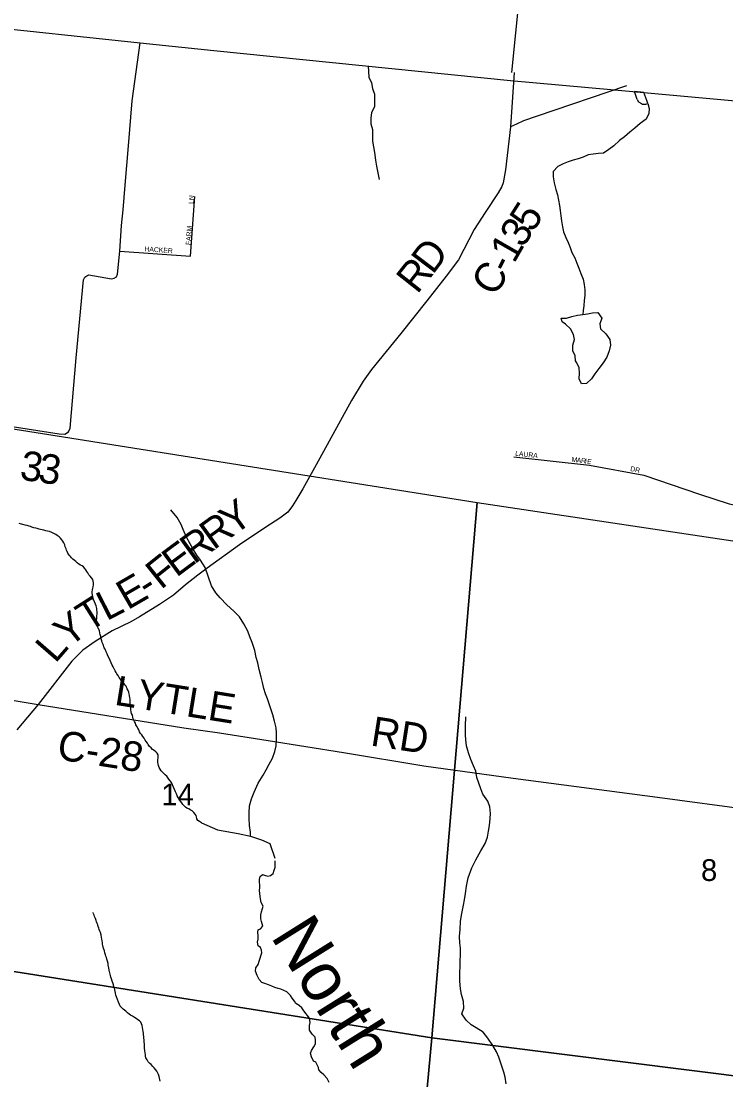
# Model space of a CAD drawing. Extents: x 0 to 1064, y 0 to 440.
# Drawn here: x 310.24 to 331.91, y 365.17 to 397.75 of the extents above; entities that cross this region are included whole.
import ezdxf

# ---------------------------------------------------------------- set-up
doc = ezdxf.new("R2010")
doc.units = 0
for name, color, linetype in [('GM_X_Adjacent_County', 7, 'Continuous'), ('GM_X_County', 7, 'Continuous'), ('GM_X_County_Road', 7, 'Continuous'), ('GM_X_County_Road_Text', 7, 'Continuous'), ('GM_X_Minor_River', 7, 'Continuous'), ('GM_X_Minor_River_Text', 7, 'Continuous'), ('GM_X_Section', 7, 'Continuous'), ('GM_X_Section_Text', 7, 'Continuous'), ('GM_X_Township', 7, 'Continuous'), ('GM_X_Township_Subdivision', 7, 'Continuous'), ('GM_X_Township_Subdivision_Text', 7, 'Continuous')]:
    doc.layers.add(name, color=color, linetype=linetype)

msp = doc.modelspace()

# ---------------------------------------------------------------- linework, layer by layer
at = {"layer": 'GM_X_Adjacent_County'}
msp.add_lwpolyline([(328.22, 430), (327, 415.989), (325.961, 402.8), (325.94, 402.395), (325.318, 396.178)], dxfattribs=at)
at = {"layer": 'GM_X_County'}
msp.add_lwpolyline([(283.829, 400.275), (308.668, 397.643), (313.893, 397.089), (316.164, 396.849), (325.293, 395.928), (328.491, 395.637), (335.705, 394.98), (341.399, 394.389), (358.003, 392.611), (365.19, 391.941), (374.119, 391.108), (380.331, 390.529), (395.388, 389.024), (415.119, 387.194), (422.76, 386.488), (424.957, 386.237), (433.572, 385.252), (434.927, 385.097), (442.462, 384.236), (440.605, 364.618), (439.832, 356.459), (439.02, 347.891), (435.582, 307.821)], dxfattribs=at)
at = {"layer": 'GM_X_County_Road'}
for points in [[(307.553, 385.598), (307.745, 385.597), (308.118, 385.556), (308.97, 385.428), (311.405, 385.049), (311.58, 385.04), (311.695, 385.11), (311.746, 385.231), (311.931, 387.393), (312.15, 389.795), (312.191, 389.872), (312.255, 389.917), (312.317, 389.943), (313.02, 389.822), (313.097, 389.84), (313.174, 389.889), (313.204, 389.97), (313.268, 390.677), (313.328, 391.469), (313.371, 391.941), (313.44, 392.706), (313.54, 393.919), (313.656, 395.304), (313.893, 397.089)], [(325.404, 396.169), (325.285, 394.496)], [(328.86, 395.766), (326.075, 394.82), (325.689, 394.684), (325.469, 394.585), (325.285, 394.496), (325.138, 393.179), (325.061, 392.782), (325.02, 392.663), (324.909, 392.468), (324.51, 391.862), (324.172, 391.338), (323.688, 390.407), (323.314, 389.9), (322.715, 389.143), (321.917, 388.14), (321.013, 387.034), (320.76, 386.673), (320.396, 386.082), (319.307, 384.096), (318.899, 383.354), (318.682, 382.995)], [(318.682, 382.995), (318.586, 382.837), (318.436, 382.643), (318.195, 382.452), (317.76, 382.183), (316.955, 381.636), (315.963, 380.921), (315.676, 380.701), (315.294, 380.401), (314.921, 380.089), (314.497, 379.795), (313.879, 379.424), (313.615, 379.266), (313.033, 378.987), (312.513, 378.66), (312.138, 378.391), (311.792, 378.053), (310.764, 376.722), (310.109, 375.938)], [(307.593, 377.236), (307.606, 377.234), (307.945, 377.182), (309.086, 376.997), (310.764, 376.722)], [(310.764, 376.722), (315.239, 376.007), (316.334, 375.845), (317.833, 375.61), (320.155, 375.242), (322.625, 374.838), (325.366, 374.449), (329.812, 373.868), (332.715, 373.479), (335.169, 373.163), (336.999, 372.913), (338.946, 372.685), (339.255, 372.611), (339.409, 372.45), (339.391, 372.097), (339.359, 371.808), (339.33, 371.3), (339.735, 371.012), (340.636, 370.392), (341.622, 369.78), (342.326, 369.322), (343.217, 368.763), (344.362, 367.99)]]:
    msp.add_lwpolyline(points, dxfattribs=at)
at = {"layer": 'GM_X_Minor_River'}
msp.add_line((329.39, 395.56), (329.104, 395.586), dxfattribs=at)
for points in [[(320.915, 396.374), (320.929, 396.032), (321.017, 395.855), (321.046, 395.679), (321.105, 395.502), (321.105, 395.326), (321.105, 395.12), (321.017, 394.943), (320.988, 394.767), (320.988, 394.59), (321.046, 394.414), (321.046, 394.237), (321.046, 394.061), (321.076, 393.884), (321.105, 393.707), (321.135, 393.472), (321.164, 393.295), (321.252, 392.884)], [(329.188, 395.345), (329.104, 395.586)], [(329.188, 395.345), (329.228, 395.275), (329.319, 395.22), (329.35, 395.196)], [(329.516, 395.218), (329.478, 395.311), (329.447, 395.39), (329.423, 395.475), (329.39, 395.56)], [(329.516, 395.218), (329.556, 395.064), (329.548, 394.912), (329.46, 394.737), (329.276, 394.6), (329.116, 394.463), (328.956, 394.332), (328.796, 394.188), (328.642, 394.075), (328.463, 393.92), (328.31, 393.807), (328.15, 393.693), (327.998, 393.678), (327.834, 393.662), (327.682, 393.64), (327.523, 393.57), (327.37, 393.517), (327.212, 393.477), (327.059, 393.425), (326.906, 393.36), (326.747, 393.284), (326.605, 393.122), (326.596, 392.964), (326.63, 392.781), (326.687, 392.573), (326.733, 392.408), (326.767, 392.243), (326.795, 392.079), (326.811, 391.926), (326.833, 391.762), (326.854, 391.609), (326.888, 391.42), (326.916, 391.268), (326.986, 391.09), (327.063, 390.937), (327.121, 390.784), (327.179, 390.631), (327.268, 390.466), (327.326, 390.306), (327.39, 390.153), (327.455, 389.988), (327.519, 389.811), (327.559, 389.652), (327.574, 389.488), (327.578, 389.311), (327.557, 389.153), (327.542, 388.995), (327.528, 388.843), (327.508, 388.728)], [(329.35, 395.196), (329.398, 395.195), (329.455, 395.2), (329.516, 395.218)], [(326.844, 388.611), (327.008, 388.614), (327.173, 388.666), (327.344, 388.706), (327.508, 388.728), (327.66, 388.744), (327.812, 388.772), (327.97, 388.782), (328.095, 388.609), (328.032, 388.434), (328.06, 388.282), (328.221, 388.127), (328.346, 387.955), (328.368, 387.784), (328.322, 387.608), (328.247, 387.415), (328.135, 387.24), (328.004, 387.06), (327.886, 386.897), (327.781, 386.741), (327.621, 386.603), (327.469, 386.593), (327.404, 386.747), (327.413, 386.923), (327.397, 387.087), (327.327, 387.241), (327.285, 387.296)], [(326.873, 388.495), (326.844, 388.611)], [(327.285, 387.296), (327.275, 387.448), (327.205, 387.607), (327.202, 387.778), (327.253, 387.954), (327.225, 388.112), (327.131, 388.284), (326.975, 388.432), (326.873, 388.495)], [(315.895, 380.939), (315.749, 381.162), (315.643, 381.322), (315.531, 381.501), (315.438, 381.662), (315.327, 381.871), (315.217, 382.105), (315.16, 382.264), (315.031, 382.48), (314.842, 382.716)], [(312.879, 378.284), (312.85, 378.345), (312.816, 378.425), (312.787, 378.469), (312.759, 378.567), (312.73, 378.634), (312.719, 378.683), (312.696, 378.745), (312.686, 378.812), (312.669, 378.873), (312.658, 378.916), (312.642, 378.996), (312.607, 379.07), (312.59, 379.113), (312.579, 379.174), (312.556, 379.217), (312.551, 379.266), (312.553, 379.315), (312.56, 379.363), (312.567, 379.405), (312.568, 379.448), (312.57, 379.515), (312.571, 379.576), (312.561, 379.631), (312.562, 379.673), (312.551, 379.716), (312.54, 379.759), (312.523, 379.808), (312.494, 379.876), (312.471, 379.937), (312.442, 379.987), (312.437, 380.042), (312.427, 380.097), (312.422, 380.146), (312.423, 380.194), (312.431, 380.249), (312.438, 380.304), (312.451, 380.346), (312.459, 380.4), (312.46, 380.461), (312.449, 380.516), (312.439, 380.565), (312.404, 380.621), (312.362, 380.671), (312.315, 380.708), (312.286, 380.77), (312.262, 380.813), (312.227, 380.863), (312.198, 380.906), (312.157, 380.956), (312.115, 380.987), (312.067, 381.013), (312.013, 381.045), (311.959, 381.083), (311.918, 381.12), (311.87, 381.164), (311.828, 381.195), (311.787, 381.233), (311.757, 381.276), (311.716, 381.32), (311.675, 381.376), (311.652, 381.431), (311.635, 381.474), (311.618, 381.517), (311.595, 381.579), (311.578, 381.634), (311.549, 381.702), (311.52, 381.745), (311.485, 381.788), (311.449, 381.838), (311.402, 381.882), (311.348, 381.92), (311.3, 381.957), (311.247, 381.989), (311.18, 382.015), (311.108, 382.041), (311.048, 382.055), (310.993, 382.069), (310.939, 382.082), (310.878, 382.096), (310.836, 382.109), (310.788, 382.122), (310.727, 382.136), (310.685, 382.149), (310.625, 382.163), (310.57, 382.177), (310.528, 382.196), (310.48, 382.209), (310.426, 382.229), (310.365, 382.243), (310.293, 382.263), (310.245, 382.276), (310.178, 382.296)], [(317.288, 372.672), (317.288, 372.792), (317.262, 372.999), (317.248, 373.218), (317.246, 373.389), (317.262, 373.601), (317.321, 373.819), (317.405, 374.024), (317.532, 374.301), (317.683, 374.547), (317.777, 374.709), (317.866, 374.884), (317.967, 375.07), (318.038, 375.276), (318.078, 375.451), (318.088, 375.639), (318.092, 375.846), (318.077, 375.999), (318.033, 376.212), (317.976, 376.402), (317.919, 376.586), (317.868, 376.745), (317.81, 376.898), (317.753, 377.051), (317.702, 377.217), (317.657, 377.394), (317.618, 377.559), (317.562, 377.797), (317.512, 378.005), (317.466, 378.164), (317.422, 378.384), (317.342, 378.629), (317.273, 378.807), (317.204, 378.978), (317.081, 379.2), (316.952, 379.415), (316.779, 379.595), (316.559, 379.789), (316.357, 380.006), (316.226, 380.16), (316.091, 380.37), (315.895, 380.939)], [(315.781, 373.079), (315.727, 373.117), (315.673, 373.155), (315.644, 373.205), (315.633, 373.26), (315.616, 373.303), (315.593, 373.346), (315.546, 373.396), (315.492, 373.446), (315.432, 373.484), (315.39, 373.509), (315.336, 373.535), (315.294, 373.566), (315.247, 373.598), (315.205, 373.642), (315.176, 373.691), (315.135, 373.747), (315.112, 373.796), (315.071, 373.864), (315.036, 373.914), (315.013, 373.969), (314.984, 374.031), (314.956, 374.104), (314.927, 374.178), (314.892, 374.246), (314.858, 374.32), (314.822, 374.369), (314.781, 374.425), (314.717, 374.512), (314.663, 374.556), (314.628, 374.6), (314.586, 374.637), (314.545, 374.681), (314.515, 374.73), (314.486, 374.786), (314.457, 374.841), (314.447, 374.896), (314.442, 374.939), (314.443, 374.982), (314.444, 375.024), (314.451, 375.073), (314.446, 375.115), (314.448, 375.17), (314.425, 375.226), (314.377, 375.269), (314.323, 375.301), (314.275, 375.333), (314.234, 375.383), (314.187, 375.432), (314.14, 375.488), (314.122, 375.531), (314.081, 375.581), (314.052, 375.624), (314.017, 375.68), (313.982, 375.736), (313.947, 375.791), (313.905, 375.829), (313.882, 375.878), (313.853, 375.946), (313.824, 375.995), (313.807, 376.038), (313.766, 376.1), (313.749, 376.143), (313.72, 376.193), (313.703, 376.242), (313.679, 376.285), (313.675, 376.334), (313.658, 376.389), (313.629, 376.445), (313.618, 376.5), (313.614, 376.561), (313.609, 376.628), (313.598, 376.671), (313.594, 376.732), (313.589, 376.805), (313.585, 376.884), (313.58, 376.927), (313.57, 377), (313.559, 377.043), (313.548, 377.104), (313.525, 377.147), (313.496, 377.203), (313.462, 377.283), (313.426, 377.326), (313.391, 377.376), (313.368, 377.419), (313.326, 377.451), (313.297, 377.5), (313.25, 377.55), (313.221, 377.612), (313.179, 377.661), (313.162, 377.704), (313.127, 377.754), (313.098, 377.815), (313.069, 377.877), (313.04, 377.933), (313.006, 378.007), (312.977, 378.074), (312.949, 378.148), (312.908, 378.222), (312.879, 378.284)], [(325.154, 365.048), (325.122, 365.249), (325.083, 365.408), (325.003, 365.653), (324.934, 365.867), (324.859, 366.026), (324.742, 366.223), (324.594, 366.451), (324.446, 366.637), (324.237, 366.769), (324.081, 366.857), (323.926, 367.006), (323.796, 367.203), (323.849, 367.379), (323.841, 367.585), (323.784, 367.793), (323.752, 367.97), (323.732, 368.202), (323.725, 368.457), (323.736, 368.676), (323.745, 368.834), (323.749, 369.016), (323.747, 369.223), (323.733, 369.387), (323.724, 369.582), (323.735, 369.795), (323.746, 370.044), (323.781, 370.237), (323.842, 370.546), (323.875, 370.71), (323.904, 370.904), (323.939, 371.128), (323.986, 371.382), (324.096, 371.696), (324.217, 371.943), (324.38, 372.219), (324.512, 372.442), (324.577, 372.641), (324.611, 372.823), (324.639, 372.999), (324.662, 373.211), (324.671, 373.369), (324.651, 373.57), (324.594, 373.747), (324.435, 373.964), (324.377, 374.123), (324.314, 374.301), (324.257, 374.472), (324.219, 374.673), (324.155, 374.833), (324.068, 375.029), (323.994, 375.238), (323.937, 375.452), (323.911, 375.635), (323.908, 375.787), (323.908, 376.06), (323.919, 376.346)], [(315.781, 373.079), (316.275, 372.86), (316.913, 372.747), (317.288, 372.672), (317.626, 372.56), (317.888, 372.447), (318.039, 371.996)], [(319.706, 365.09), (319.645, 365.211), (319.548, 365.32), (319.469, 365.393), (319.39, 365.472), (319.378, 365.551), (319.305, 365.709), (319.226, 365.746), (319.171, 365.88), (319.135, 365.989), (319.171, 366.068), (319.238, 366.184), (319.287, 366.281), (319.293, 366.39), (319.281, 366.487), (319.183, 366.579), (319.104, 366.694), (319.11, 366.84), (319.123, 366.937), (319.104, 367.065), (318.934, 367.29), (318.867, 367.387), (318.788, 367.46), (318.685, 367.515), (318.648, 367.594), (318.575, 367.685), (318.521, 367.764), (318.411, 367.879), (318.223, 367.964), (318.144, 367.977), (318.04, 368.007), (317.949, 368.05), (317.84, 368.092), (317.737, 368.135), (317.639, 368.165), (317.554, 368.256), (317.499, 368.384), (317.445, 368.518), (317.457, 368.621), (317.524, 368.718), (317.554, 368.821), (317.639, 369.077), (317.633, 369.162), (317.603, 369.247), (317.524, 369.296), (317.506, 369.405), (317.524, 369.502), (317.53, 369.606), (317.512, 369.709), (317.524, 369.788), (317.603, 369.818), (317.67, 369.897), (317.627, 370.043), (317.609, 370.122), (317.609, 370.25), (317.633, 370.335), (317.664, 370.439), (317.676, 370.518), (317.621, 370.627), (317.597, 370.736), (317.585, 370.815), (317.572, 370.998), (317.578, 371.089), (317.578, 371.174), (317.572, 371.253), (317.572, 371.332), (317.584, 371.429), (317.663, 371.49), (317.749, 371.46), (317.828, 371.442), (317.907, 371.454), (317.986, 371.515), (318.022, 371.618), (318.053, 371.709), (318.053, 371.91)], [(312.952, 368.507), (312.947, 368.549), (312.931, 368.617), (312.92, 368.66), (312.915, 368.702), (312.91, 368.745), (312.894, 368.825), (312.871, 368.886), (312.86, 368.935), (312.843, 368.978), (312.832, 369.021), (312.815, 369.082), (312.798, 369.137), (312.781, 369.186), (312.764, 369.248), (312.754, 369.303), (312.743, 369.346), (312.738, 369.388), (312.727, 369.45), (312.716, 369.505), (312.705, 369.554), (312.695, 369.627), (312.679, 369.7), (312.656, 369.75), (312.639, 369.799), (312.628, 369.841), (312.61, 369.885), (312.594, 369.94), (312.576, 369.983), (312.553, 370.032), (312.542, 370.075), (312.519, 370.13), (312.497, 370.192), (312.48, 370.235), (312.462, 370.278), (312.451, 370.321)], [(314.508, 365.133), (314.503, 365.176), (314.492, 365.225), (314.481, 365.274), (314.458, 365.335), (314.441, 365.378), (314.406, 365.44), (314.371, 365.49), (314.33, 365.539), (314.288, 365.583), (314.235, 365.645), (314.193, 365.67), (314.146, 365.72), (314.111, 365.788), (314.076, 365.844), (314.065, 365.899), (314.06, 365.942), (314.05, 366.003), (314.045, 366.064), (314.035, 366.155), (314.031, 366.21), (314.026, 366.271), (314.016, 366.338), (314.017, 366.399), (314.013, 366.454), (314.008, 366.503), (314.003, 366.551), (313.998, 366.606), (313.994, 366.661), (313.977, 366.722), (313.972, 366.777), (313.962, 366.838), (313.939, 366.894), (313.916, 366.949), (313.874, 366.981), (313.826, 367.012), (313.773, 367.056), (313.719, 367.088), (313.659, 367.132), (313.605, 367.158), (313.557, 367.195), (313.51, 367.233), (313.456, 367.283), (313.414, 367.309), (313.373, 367.346), (313.325, 367.396), (313.284, 367.44), (313.261, 367.483), (313.226, 367.563), (313.198, 367.643), (313.17, 367.728), (313.152, 367.771), (313.136, 367.833), (313.125, 367.888), (313.114, 367.943), (313.104, 367.998), (313.086, 368.041), (313.075, 368.09), (313.059, 368.151), (313.036, 368.206), (313.013, 368.274), (312.996, 368.329), (312.986, 368.384), (312.969, 368.464), (312.952, 368.507)]]:
    msp.add_lwpolyline(points, dxfattribs=at)
at = {"layer": 'GM_X_Section'}
for points in [[(307.65, 385.572), (324.264, 382.938), (322.864, 366.457), (306.185, 369.112)], [(340.267, 380.533), (338.861, 364.447), (322.864, 366.457), (324.264, 382.938)], [(322.864, 366.457), (321.356, 350.075), (304.793, 352.705), (306.185, 369.112)], [(338.861, 364.447), (337.447, 348.227), (321.356, 350.075), (322.864, 366.457)]]:
    msp.add_lwpolyline(points, close=True, dxfattribs=at)
at = {"layer": 'GM_X_Township'}
msp.add_lwpolyline([(300.115, 302.39), (301.291, 315.844), (301.327, 316.213), (303.259, 336.417), (303.396, 338.183), (305.483, 360.727), (306.061, 367.851), (306.414, 372.379), (306.425, 372.523), (306.897, 377.521), (306.885, 377.618), (306.905, 377.989), (307.262, 382.139), (307.553, 385.598), (308.668, 397.643), (313.893, 397.089), (316.164, 396.849), (325.293, 395.928), (328.491, 395.637), (335.705, 394.98), (341.399, 394.389), (358.003, 392.611), (365.19, 391.941), (374.119, 391.108)], dxfattribs=at)
at = {"layer": 'GM_X_Township_Subdivision'}
for points in [[(313.268, 390.677), (315.443, 390.517), (315.583, 392.357)], [(325.394, 384.342), (327.717, 384.092), (329.393, 383.783), (331.098, 383.195), (332.009, 382.901), (332.585, 382.783), (333.538, 382.607), (334.082, 382.651), (334.597, 382.868), (335.082, 383.607)]]:
    msp.add_lwpolyline(points, dxfattribs=at)

# ---------------------------------------------------------------- texts
at = {"layer": 'GM_X_County_Road_Text'}
for s, height, rotation, p in [('5', 0.909, 57.4474, (325.969, 391.219)), ('3', 0.909, 57.6394, (325.67, 390.746)), ('1', 0.909, 60.1841, (325.397, 390.27)), ('D', 0.909, 52.8616, (322.896, 389.928)), ('R', 0.909, 51.5797, (322.419, 389.326)), ('-', 0.909, 62.9951, (325.233, 389.947)), ('C', 0.909, 58.4787, (324.805, 389.243)), ('3', 0.909, 351.4594, (310.166, 383.651)), ('3', 0.909, 352.0962, (310.73, 383.566)), ('Y', 0.909, 35.7435, (316.76, 381.895)), ('R', 0.909, 35.9206, (316.156, 381.458)), ('R', 0.909, 35.9292, (315.552, 381.019)), ('E', 0.909, 36.6248, (315.008, 380.615)), ('F', 0.909, 38.5838, (314.535, 380.238)), ('E', 0.909, 30.0039, (313.511, 379.616)), ('-', 0.909, 32.3812, (314.134, 379.977)), ('T', 0.909, 32.3611, (312.306, 378.929)), ('L', 0.909, 27.0787, (312.861, 379.282)), ('Y', 0.909, 38.4846, (311.701, 378.446)), ('L', 0.909, 49.0003, (311.287, 377.964)), ('LYTLE', 0.9091, 350.8571, (313.078, 376.718)), ('RD', 0.9091, 351.1054, (320.956, 375.465)), ('C-28', 0.9091, 351.0449, (311.31, 375.042))]:
    msp.add_text(s, height=height, rotation=rotation, dxfattribs=at).set_placement(p)
at = {"layer": 'GM_X_Minor_River_Text'}
msp.add_text('North', height=1.5156, rotation=302.0278, dxfattribs=at).set_placement((317.889, 369.589))
at = {"layer": 'GM_X_Section_Text'}
for s, height, p in [('14', 0.6697, (314.549, 373.615)), ('8', 0.67, (331.149, 371.29))]:
    msp.add_text(s, height=height, rotation=0, dxfattribs=at).set_placement(p)
at = {"layer": 'GM_X_Township_Subdivision_Text'}
for s, height, rotation, p in [('LN', 0.1515, 86.8094, (315.541, 392.124)), ('FARM', 0.1515, 85.5983, (315.448, 390.858)), ('HACKER', 0.1515, 355.988, (314.025, 390.671)), ('LAURA', 0.1515, 353.931, (325.426, 384.378)), ('M', 0.152, 353.2093, (327.159, 384.191)), ('A', 0.152, 353.165, (327.318, 384.172)), ('R', 0.152, 353.2351, (327.451, 384.156)), ('I', 0.152, 353.1624, (327.57, 384.142)), ('E', 0.152, 352.3259, (327.636, 384.134)), ('DR', 0.1515, 348.1183, (328.962, 383.911))]:
    msp.add_text(s, height=height, rotation=rotation, dxfattribs=at).set_placement(p)

doc.saveas('drawing.dxf')
